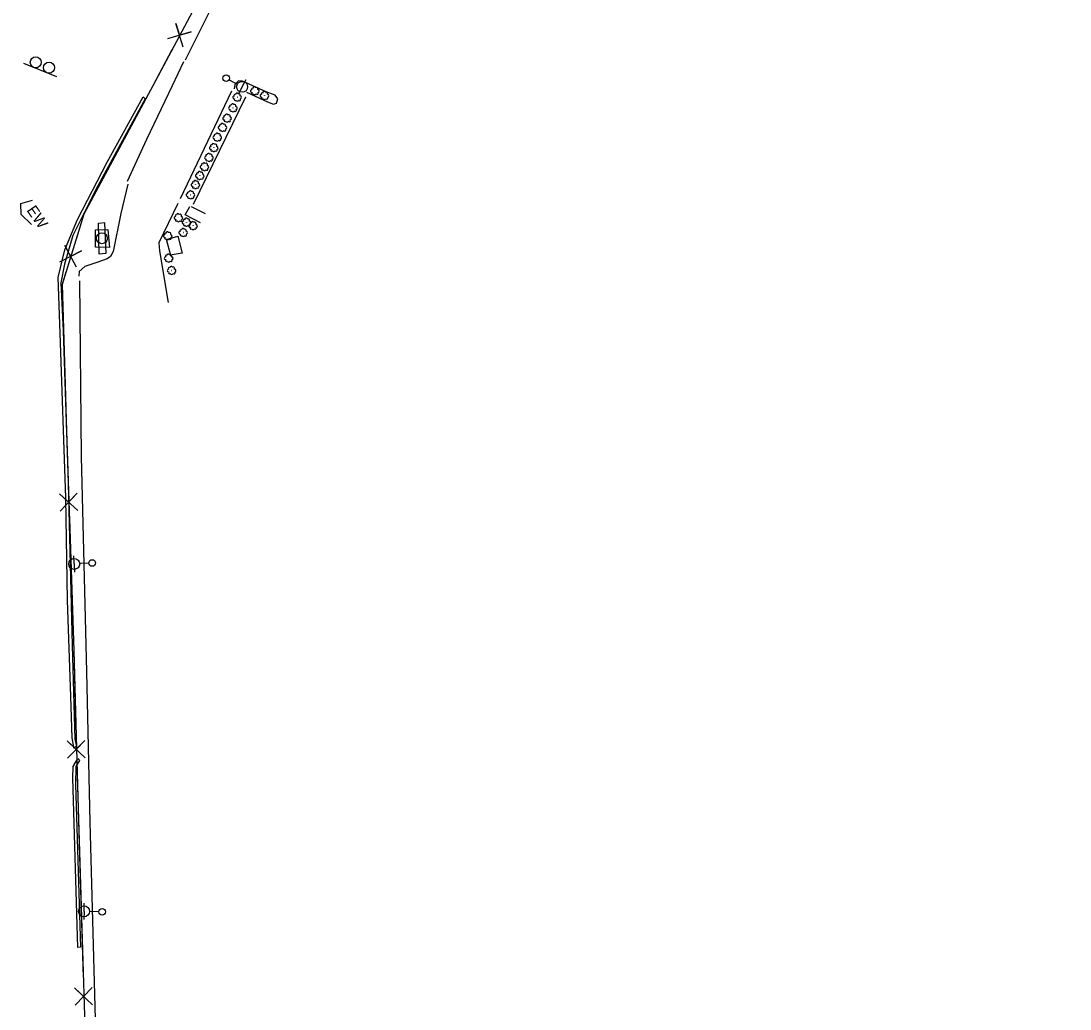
# Model space of a CAD drawing. Extents: x 1746719 to 1766531, y 631721 to 662391.
# Drawn here: x 1762201.1 to 1762678.8, y 638293.1 to 638742.8 of the extents above; entities that cross this region are included whole.
import ezdxf

# ---------------------------------------------------------------- set-up
doc = ezdxf.new("R2010")
doc.units = 0
for name, color, linetype in [('SURVEY - AERIAL SURVEY - Photo Control - Points - Elevations', 7, 'Continuous'), ('SURVEY - AERIAL SURVEY - Photo Control - Points - Numbers', 7, 'Continuous'), ('SURVEY - AERIAL SURVEY - Photo Control with Text', 7, 'Continuous'), ('SURVEY - CENTERLINE - Existing Roads - Development', 7, 'Continuous'), ('SURVEY - CENTERLINE - Existing Roads Curve Text', 7, 'Continuous'), ('SURVEY - CENTERLINE - Existing Roads Text', 7, 'Continuous'), ('SURVEY - CENTERLINE - Preliminary - Development', 7, 'Continuous'), ('SURVEY - CONTROL - Grid', 7, 'Continuous')]:
    doc.layers.add(name, color=color, linetype=linetype)

msp = doc.modelspace()

# ---------------------------------------------------------------- linework, layer by layer
at = {"layer": 'SURVEY - AERIAL SURVEY - Photo Control - Points - Elevations'}
for points in [[(1762276.06, 638725.17), (1762294.38, 638762.03)], [(1762249.65, 638669.9), (1762258.33, 638688.95), (1762270.16, 638713.4), (1762275.19, 638724.42)], [(1762303.71, 638710.46), (1762313.32, 638706.08), (1762316.12, 638704.95), (1762317.52, 638705.43), (1762318.03, 638707.35), (1762316.84, 638709.06), (1762312.77, 638710.62), (1762301.97, 638715.42), (1762300.07, 638715.6), (1762298.5, 638713.84), (1762298.12, 638711.95)], [(1762296.89, 638710.84), (1762273.56, 638661.81)], [(1762279.62, 638659.38), (1762303.44, 638708.32), (1762303.44, 638708.32)], [(1762249.8, 638668.6), (1762246.55, 638655.14), (1762243.13, 638637.97), (1762241.84, 638635.6), (1762240.27, 638634.61), (1762236.06, 638633.06), (1762230.17, 638631.09), (1762227.57, 638628.76), (1762227.51, 638626.65)], [(1762272.58, 638659.77), (1762263.9, 638641.91), (1762264.24, 638638.18), (1762268.12, 638614.7)], [(1762285.19, 638655.09), (1762278.77, 638658.24)], [(1762236.18, 638234.59), (1762235.09, 638288.54), (1762232.63, 638378.1), (1762231.05, 638446.66), (1762228.71, 638544.56), (1762227.93, 638624.47)]]:
    msp.add_lwpolyline(points, dxfattribs=at)
at = {"layer": 'SURVEY - AERIAL SURVEY - Photo Control - Points - Numbers'}
for points in [[(1762225.17, 638412.24), (1762224.39, 638416.54), (1762223.83, 638435.44), (1762222.21, 638479.23), (1762221.45, 638525.75), (1762218.97, 638600.66), (1762218.03, 638626.09), (1762221.04, 638638.65), (1762226.79, 638652.46), (1762240.32, 638678.48), (1762256.71, 638708.29), (1762257.67, 638707.44), (1762235.15, 638666.16), (1762224.65, 638645.25), (1762220.88, 638632.11), (1762219.28, 638623.68), (1762220.3, 638601.79), (1762222.57, 638532.42), (1762224.46, 638458.63), (1762225.67, 638416), (1762226.34, 638412.58), (1762225.21, 638411.8), (1762225.17, 638412.24)], [(1762226.95, 638321.06), (1762224.69, 638398.27), (1762224.82, 638403.45), (1762226.99, 638407.08), (1762227.76, 638406.28), (1762226.02, 638403.54), (1762225.86, 638395.35), (1762228.18, 638321.24), (1762226.95, 638321.06)]]:
    msp.add_lwpolyline(points, dxfattribs=at)
at = {"layer": 'SURVEY - AERIAL SURVEY - Photo Control with Text'}
for centre in [(1762307.6, 638710.99), (1762299.6, 638708.12), (1762312.03, 638708.83), (1762297.65, 638703.26), (1762294.98, 638698.57), (1762292.9, 638694.32), (1762290.54, 638689.91), (1762288.92, 638685.15), (1762286.75, 638680.67), (1762282.55, 638672.42), (1762284.67, 638676.44), (1762280.57, 638668.32), (1762278.36, 638663.66), (1762272.83, 638653.27), (1762276.5, 638651.16), (1762279.49, 638649.65), (1762267.98, 638645), (1762275.01, 638646.52), (1762268.4, 638634.91), (1762269.73, 638629.28)]:
    msp.add_circle(centre, 0.022, dxfattribs=at)
for centre, radius, start, end in [((1762299.39, 638709.36), 0.631, 27.6351, 184.424), ((1762306.19, 638710.9), 0.629, 89.7719, 283.1916), ((1762306.48, 638711.85), 0.433, 49.7512, 228.4969), ((1762306.65, 638709.93), 0.479, 132.3906, 309.7097), ((1762307.39, 638712.23), 0.631, 27.6351, 184.424), ((1762308.24, 638711.87), 0.719, 336.6878, 114.212), ((1762308.59, 638709.91), 0.527, 217.8365, 32.8368), ((1762308.82, 638710.87), 0.714, 287.5836, 83.4221), ((1762310.9, 638709.69), 0.433, 49.7512, 228.4969), ((1762311.81, 638710.07), 0.631, 27.6351, 184.424), ((1762312.66, 638709.71), 0.719, 336.6878, 114.212), ((1762298.19, 638708.02), 0.629, 89.7719, 283.1916), ((1762298.48, 638708.98), 0.433, 49.7512, 228.4969), ((1762298.65, 638707.06), 0.479, 132.3906, 309.7097), ((1762299.56, 638707), 0.679, 207.6776, 334.5233), ((1762300.24, 638709), 0.719, 336.6878, 114.212), ((1762300.59, 638707.04), 0.527, 217.8365, 32.8368), ((1762300.82, 638708), 0.714, 287.5836, 83.4221), ((1762307.56, 638709.88), 0.679, 207.6776, 334.5233), ((1762310.61, 638708.74), 0.629, 89.7719, 283.1916), ((1762311.08, 638707.77), 0.479, 132.3906, 309.7097), ((1762311.99, 638707.72), 0.679, 207.6776, 334.5233), ((1762313.02, 638707.75), 0.527, 217.8365, 32.8368), ((1762313.24, 638708.72), 0.714, 287.5836, 83.4221), ((1762294.77, 638699.81), 0.631, 27.6351, 184.424), ((1762296.24, 638703.17), 0.629, 89.7719, 283.1916), ((1762296.53, 638704.12), 0.433, 49.7512, 228.4969), ((1762296.71, 638702.2), 0.479, 132.3906, 309.7097), ((1762297.44, 638704.5), 0.631, 27.6351, 184.424), ((1762297.61, 638702.15), 0.679, 207.6776, 334.5233), ((1762298.29, 638704.14), 0.719, 336.6878, 114.212), ((1762298.64, 638702.18), 0.527, 217.8365, 32.8368), ((1762298.87, 638703.15), 0.714, 287.5836, 83.4221), ((1762291.78, 638695.18), 0.433, 49.7512, 228.4969), ((1762292.69, 638695.56), 0.631, 27.6351, 184.424), ((1762293.57, 638698.48), 0.629, 89.7719, 283.1916), ((1762293.54, 638695.2), 0.719, 336.6878, 114.212), ((1762293.86, 638699.43), 0.433, 49.7512, 228.4969), ((1762294.04, 638697.51), 0.479, 132.3906, 309.7097), ((1762294.94, 638697.46), 0.679, 207.6776, 334.5233), ((1762295.62, 638699.45), 0.719, 336.6878, 114.212), ((1762295.97, 638697.49), 0.527, 217.8365, 32.8368), ((1762296.2, 638698.46), 0.714, 287.5836, 83.4221), ((1762289.42, 638690.77), 0.433, 49.7512, 228.4969), ((1762290.33, 638691.15), 0.631, 27.6351, 184.424), ((1762291.49, 638694.23), 0.629, 89.7719, 283.1916), ((1762291.18, 638690.78), 0.719, 336.6878, 114.212), ((1762291.96, 638693.26), 0.479, 132.3906, 309.7097), ((1762292.86, 638693.21), 0.679, 207.6776, 334.5233), ((1762293.89, 638693.24), 0.527, 217.8365, 32.8368), ((1762294.12, 638694.21), 0.714, 287.5836, 83.4221), ((1762287.79, 638686.01), 0.433, 49.7512, 228.4969), ((1762288.7, 638686.39), 0.631, 27.6351, 184.424), ((1762289.13, 638689.81), 0.629, 89.7719, 283.1916), ((1762289.59, 638688.85), 0.479, 132.3906, 309.7097), ((1762289.55, 638686.03), 0.719, 336.6878, 114.212), ((1762290.5, 638688.79), 0.679, 207.6776, 334.5233), ((1762291.53, 638688.82), 0.527, 217.8365, 32.8368), ((1762291.76, 638689.79), 0.714, 287.5836, 83.4221), ((1762285.63, 638681.54), 0.433, 49.7512, 228.4969), ((1762286.54, 638681.92), 0.631, 27.6351, 184.424), ((1762287.5, 638685.06), 0.629, 89.7719, 283.1916), ((1762287.39, 638681.55), 0.719, 336.6878, 114.212), ((1762287.97, 638684.09), 0.479, 132.3906, 309.7097), ((1762288.88, 638684.04), 0.679, 207.6776, 334.5233), ((1762289.91, 638684.07), 0.527, 217.8365, 32.8368), ((1762290.13, 638685.04), 0.714, 287.5836, 83.4221), ((1762283.26, 638676.35), 0.629, 89.7719, 283.1916), ((1762283.55, 638677.3), 0.433, 49.7512, 228.4969), ((1762284.46, 638677.68), 0.631, 27.6351, 184.424), ((1762285.34, 638680.58), 0.629, 89.7719, 283.1916), ((1762285.31, 638677.32), 0.719, 336.6878, 114.212), ((1762285.8, 638679.62), 0.479, 132.3906, 309.7097), ((1762285.89, 638676.33), 0.714, 287.5836, 83.4221), ((1762286.71, 638679.56), 0.679, 207.6776, 334.5233), ((1762287.74, 638679.59), 0.527, 217.8365, 32.8368), ((1762287.97, 638680.56), 0.714, 287.5836, 83.4221), ((1762281.14, 638672.33), 0.629, 89.7719, 283.1916), ((1762281.43, 638673.28), 0.433, 49.7512, 228.4969), ((1762282.34, 638673.66), 0.631, 27.6351, 184.424), ((1762283.19, 638673.3), 0.719, 336.6878, 114.212), ((1762283.73, 638675.38), 0.479, 132.3906, 309.7097), ((1762283.77, 638672.31), 0.714, 287.5836, 83.4221), ((1762284.63, 638675.33), 0.679, 207.6776, 334.5233), ((1762285.66, 638675.36), 0.527, 217.8365, 32.8368), ((1762279.16, 638668.22), 0.629, 89.7719, 283.1916), ((1762279.45, 638669.18), 0.433, 49.7512, 228.4969), ((1762279.63, 638667.26), 0.479, 132.3906, 309.7097), ((1762280.36, 638669.56), 0.631, 27.6351, 184.424), ((1762281.21, 638669.2), 0.719, 336.6878, 114.212), ((1762281.61, 638671.36), 0.479, 132.3906, 309.7097), ((1762281.56, 638667.24), 0.527, 217.8365, 32.8368), ((1762281.79, 638668.2), 0.714, 287.5836, 83.4221), ((1762282.51, 638671.31), 0.679, 207.6776, 334.5233), ((1762283.54, 638671.34), 0.527, 217.8365, 32.8368), ((1762276.95, 638663.57), 0.629, 89.7719, 283.1916), ((1762277.24, 638664.52), 0.433, 49.7512, 228.4969), ((1762277.42, 638662.6), 0.479, 132.3906, 309.7097), ((1762278.15, 638664.9), 0.631, 27.6351, 184.424), ((1762278.32, 638662.55), 0.679, 207.6776, 334.5233), ((1762279, 638664.54), 0.719, 336.6878, 114.212), ((1762279.35, 638662.58), 0.527, 217.8365, 32.8368), ((1762279.58, 638663.55), 0.714, 287.5836, 83.4221), ((1762280.53, 638667.2), 0.679, 207.6776, 334.5233), ((1762271.42, 638653.17), 0.629, 89.7719, 283.1916), ((1762271.71, 638654.13), 0.433, 49.7512, 228.4969), ((1762272.61, 638654.51), 0.631, 27.6351, 184.424), ((1762273.47, 638654.14), 0.719, 336.6878, 114.212), ((1762274.05, 638653.15), 0.714, 287.5836, 83.4221), ((1762276.29, 638652.41), 0.631, 27.6351, 184.424), ((1762277.14, 638652.04), 0.719, 336.6878, 114.212), ((1762271.88, 638652.21), 0.479, 132.3906, 309.7097), ((1762272.79, 638652.15), 0.679, 207.6776, 334.5233), ((1762273.82, 638652.18), 0.527, 217.8365, 32.8368), ((1762274.8, 638647.76), 0.631, 27.6351, 184.424), ((1762275.09, 638651.07), 0.629, 89.7719, 283.1916), ((1762275.38, 638652.03), 0.433, 49.7512, 228.4969), ((1762275.55, 638650.11), 0.479, 132.3906, 309.7097), ((1762275.65, 638647.4), 0.719, 336.6878, 114.212), ((1762276.46, 638650.05), 0.679, 207.6776, 334.5233), ((1762277.49, 638650.08), 0.527, 217.8365, 32.8368), ((1762278.08, 638649.56), 0.629, 89.7719, 283.1916), ((1762277.72, 638651.05), 0.714, 287.5836, 83.4221), ((1762278.37, 638650.52), 0.433, 49.7512, 228.4969), ((1762278.55, 638648.59), 0.479, 132.3906, 309.7097), ((1762279.28, 638650.89), 0.631, 27.6351, 184.424), ((1762279.45, 638648.54), 0.679, 207.6776, 334.5233), ((1762280.13, 638650.53), 0.719, 336.6878, 114.212), ((1762280.48, 638648.57), 0.527, 217.8365, 32.8368), ((1762280.71, 638649.54), 0.714, 287.5836, 83.4221), ((1762266.56, 638644.91), 0.629, 89.7719, 283.1916), ((1762266.85, 638645.86), 0.433, 49.7512, 228.4969), ((1762267.03, 638643.94), 0.479, 132.3906, 309.7097), ((1762267.76, 638646.24), 0.631, 27.6351, 184.424), ((1762267.94, 638643.89), 0.679, 207.6776, 334.5233), ((1762268.61, 638645.88), 0.719, 336.6878, 114.212), ((1762268.97, 638643.92), 0.527, 217.8365, 32.8368), ((1762269.19, 638644.88), 0.714, 287.5836, 83.4221), ((1762273.6, 638646.43), 0.629, 89.7719, 283.1916), ((1762273.89, 638647.38), 0.433, 49.7512, 228.4969), ((1762274.07, 638645.46), 0.479, 132.3906, 309.7097), ((1762274.97, 638645.41), 0.679, 207.6776, 334.5233), ((1762276, 638645.44), 0.527, 217.8365, 32.8368), ((1762276.23, 638646.41), 0.714, 287.5836, 83.4221), ((1762266.98, 638634.81), 0.629, 89.7719, 283.1916), ((1762267.27, 638635.77), 0.433, 49.7512, 228.4969), ((1762267.45, 638633.85), 0.479, 132.3906, 309.7097), ((1762268.18, 638636.15), 0.631, 27.6351, 184.424), ((1762269.03, 638635.78), 0.719, 336.6878, 114.212), ((1762269.39, 638633.82), 0.527, 217.8365, 32.8368), ((1762269.61, 638634.79), 0.714, 287.5836, 83.4221), ((1762268.31, 638629.19), 0.629, 89.7719, 283.1916), ((1762268.36, 638633.79), 0.679, 207.6776, 334.5233), ((1762268.6, 638630.15), 0.433, 49.7512, 228.4969), ((1762269.51, 638630.52), 0.631, 27.6351, 184.424), ((1762270.36, 638630.16), 0.719, 336.6878, 114.212), ((1762270.94, 638629.17), 0.714, 287.5836, 83.4221), ((1762268.78, 638628.22), 0.479, 132.3906, 309.7097), ((1762269.69, 638628.17), 0.679, 207.6776, 334.5233), ((1762270.72, 638628.2), 0.527, 217.8365, 32.8368)]:
    msp.add_arc(centre, radius, start, end, dxfattribs=at)
at = {"layer": 'SURVEY - CENTERLINE - Existing Roads - Development'}
for p, q in [((1762295.87, 638716.05), (1762299.61, 638714.03)), ((1762301.8, 638712.84), (1762303.59, 638716.13)), ((1762301.8, 638712.84), (1762300.02, 638709.54)), ((1762225.32, 638495.71), (1762225.13, 638499.45)), ((1762225.32, 638495.71), (1762225.52, 638491.96)), ((1762232.06, 638496.06), (1762227.82, 638495.84)), ((1762229.82, 638337.58), (1762229.71, 638333.83)), ((1762229.82, 638337.58), (1762229.93, 638341.33)), ((1762236.57, 638337.38), (1762232.32, 638337.51))]:
    msp.add_line(p, q, dxfattribs=at)
for centre, radius in [((1762294.55, 638716.77), 1.5), ((1762301.8, 638712.84), 2.5), ((1762225.32, 638495.71), 2.5), ((1762233.56, 638496.14), 1.5), ((1762229.82, 638337.58), 2.5), ((1762238.07, 638337.34), 1.5)]:
    msp.add_circle(centre, radius, dxfattribs=at)
at = {"layer": 'SURVEY - CENTERLINE - Existing Roads Curve Text'}
for points in [[(1762678.78, 639005.66), (1762642.62, 639002.23), (1762607.79, 638984.38), (1762554.26, 638958.78), (1762501.87, 638933.71), (1762448.68, 638907.95), (1762395.55, 638882.31), (1762344.08, 638857.16), (1762323.69, 638830.65), (1762292.39, 638772.02), (1762261.15, 638713.34), (1762229.73, 638654.95), (1762219.79, 638622.9), (1762221.82, 638556.18), (1762225.14, 638456.3), (1762226.91, 638389.55), (1762229.95, 638290.06), (1762233.05, 638186.11)], [(1762274.95, 638730.96), (1762271.6, 638741.69), (1762273.25, 638736.28), (1762278.66, 638737.93), (1762267.88, 638734.72)], [(1762269.86, 638729.7), (1762261.15, 638713.34), (1762247.95, 638688.8)], [(1762247.95, 638688.8), (1762229.73, 638654.95), (1762226.31, 638643.91)], [(1762282.91, 638650.87), (1762275.89, 638654.58), (1762277.95, 638658.43)], [(1762235.04, 638639.89), (1762235.09, 638647.81), (1762240.58, 638647.88), (1762241.45, 638639.74), (1762235.26, 638639.85), (1762235.04, 638639.89)], [(1762269.26, 638636.13), (1762267.31, 638643.43), (1762272.48, 638644.91), (1762274.42, 638637.16), (1762269.1, 638636.28), (1762269.26, 638636.13)], [(1762226.3, 638630.72), (1762221, 638640.64), (1762223.64, 638635.63), (1762228.64, 638638.27), (1762218.66, 638633.09)], [(1762221.54, 638628.53), (1762219.79, 638622.9), (1762221.02, 638582.42)], [(1762221.02, 638582.42), (1762221.82, 638556.18), (1762222.61, 638532.44)], [(1762226.92, 638519.98), (1762218.66, 638527.61), (1762222.79, 638523.74), (1762226.66, 638527.87), (1762218.93, 638519.71)], [(1762223.14, 638516.35), (1762224.68, 638469.97)], [(1762224.68, 638469.97), (1762225.14, 638456.3), (1762226.1, 638420)], [(1762230.33, 638407.5), (1762222.13, 638415.19), (1762226.23, 638411.3), (1762230.12, 638415.4), (1762222.34, 638407.29)], [(1762226.53, 638403.9), (1762226.91, 638389.55), (1762227.89, 638357.52)], [(1762227.89, 638357.52), (1762229.41, 638307.54)], [(1762233.7, 638295.07), (1762225.46, 638302.72), (1762229.58, 638298.84), (1762233.45, 638302.97), (1762225.7, 638294.83)]]:
    msp.add_lwpolyline(points, dxfattribs=at)
at = {"layer": 'SURVEY - CENTERLINE - Existing Roads Text'}
msp.add_lwpolyline([(1762205.94, 638650.17), (1762201.13, 638654.69), (1762201.09, 638659.72), (1762206.36, 638661.3)], dxfattribs=at)
at = {"layer": 'SURVEY - CONTROL - Grid'}
for p, q in [((1762217.4, 638717.45), (1762202.4, 638723.44)), ((1762207.81, 638723.97), (1762207.81, 638723.97)), ((1762207.81, 638723.97), (1762207.81, 638723.97)), ((1762213.85, 638721.56), (1762213.85, 638721.56)), ((1762213.85, 638721.56), (1762213.85, 638721.56)), ((1762237.94, 638643.9), (1762237.94, 638643.9)), ((1762237.94, 638643.9), (1762237.94, 638643.9))]:
    msp.add_line(p, q, dxfattribs=at)
msp.add_lwpolyline([(1762239.12, 638650.97), (1762239.69, 638636.97), (1762236.66, 638636.72), (1762236.46, 638650.77), (1762239.25, 638651.03)], dxfattribs=at)
msp.add_lwpolyline([(1762239.12, 638650.97), (1762239.69, 638636.97), (1762236.66, 638636.72), (1762236.46, 638650.77), (1762239.25, 638651.03)], dxfattribs=at)
for centre in [(1762207.81, 638723.99), (1762207.81, 638723.99), (1762213.86, 638721.58), (1762213.86, 638721.58), (1762237.95, 638643.92), (1762237.95, 638643.92)]:
    msp.add_circle(centre, 2.5, dxfattribs=at)

# ---------------------------------------------------------------- texts
at = {"layer": 'SURVEY - CENTERLINE - Preliminary - Development'}
msp.add_text('EW', height=5, rotation=304.7097, dxfattribs=at).set_placement((1762203.46, 638656.66))

doc.saveas('drawing.dxf')
